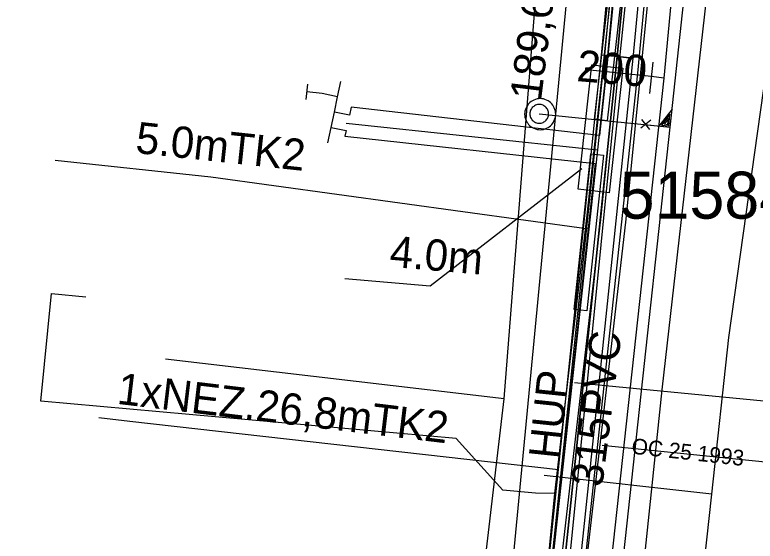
# Model space of a CAD drawing. Extents: x -746464 to -745690, y -1051581 to -1049993.
# Drawn here: x -746144.67 to -746121.01, y -1050841.42 to -1050824.62 of the extents above; entities that cross this region are included whole.
import ezdxf

# ---------------------------------------------------------------- set-up
doc = ezdxf.new("R2010")
doc.units = 0
for name, color, linetype in [('04_CETIN_neprovozovane', 7, 'Continuous'), ('04_CETIN_sdelovaci_podzem', 7, 'Continuous'), ('37_TVNET_sdelovaci_televizni kabely', 7, 'Continuous'), ('45_Eltodo_napajeci_kabel_NN', 7, 'Continuous'), ('45_Eltodo_popisy', 7, 'Continuous'), ('45_Eltodo_vedeni_NN_zemni', 7, 'Continuous'), ('48_Prazs_plynarenska_STL', 7, 'Continuous'), ('48_Prazs_plynarenska_STL_popisy', 7, 'Continuous'), ('51_PVaK_kanal_jednotna_neoverena poloha_pripojka', 7, 'Continuous'), ('51_PVaK_kanal_jednotna_overena poloha_rad', 7, 'Continuous'), ('51_PVaK_kanal_negravitacni_overena poloha', 7, 'Continuous'), ('51_PVaK_kanal_objekty', 7, 'Continuous'), ('51_PVaK_kanal_popisy', 7, 'Continuous'), ('51_PVaK_vodovod_chranicky_objekty', 7, 'Continuous'), ('51_PVaK_vodovod_NEPROVOZUJE PVK_neoverene poloha', 7, 'Continuous'), ('55_PREdi_chranicky', 7, 'Continuous'), ('55_PREdi_NN', 7, 'Continuous'), ('55_PREdi_NN_popisy', 7, 'Continuous'), ('55_PREdi_NN_pripojovaci_misto', 7, 'Continuous'), ('55_PREdi_stavby_popisy', 7, 'Continuous'), ('55_PREdi_VN', 7, 'Continuous'), ('55_PREdi_ZRUSENE_elektro', 7, 'Continuous')]:
    doc.layers.add(name, color=color, linetype=linetype)

msp = doc.modelspace()

# ---------------------------------------------------------------- linework, layer by layer
at = {"layer": '04_CETIN_neprovozovane'}
msp.add_lwpolyline([(-746129.35, -1050866.18), (-746125.37, -1050826.31), (-746122.86, -1050802.08)], dxfattribs=at)
at = {"layer": '04_CETIN_sdelovaci_podzem'}
for points in [[(-746127.41, -1050839.9), (-746126.38, -1050831.01), (-746125.72, -1050824.91), (-746124.26, -1050811.23)], [(-746126.38, -1050831.01), (-746125.72, -1050824.91)], [(-746127.41, -1050839.9), (-746128.03, -1050839.89), (-746129.07, -1050839.79), (-746130.56, -1050838.14), (-746143.83, -1050836.95), (-746143.49, -1050833.51), (-746142.4, -1050833.62)], [(-746128.15, -1050847.45), (-746127.41, -1050839.9)]]:
    msp.add_lwpolyline(points, dxfattribs=at)
at = {"layer": '37_TVNET_sdelovaci_televizni kabely'}
for points in [[(-745984.595, -1050626.363), (-746079.15, -1050602.616), (-746117.902, -1050728.62), (-746140.499, -1050964.785), (-746150.343, -1051014.385), (-746134.374, -1051025.766), (-746053.56, -1051028.358)], [(-746129.029, -1050836.879), (-746126.951, -1050810.506), (-746138.072, -1050809.629)], [(-746132.091, -1050862.924), (-746129.029, -1050836.879), (-746139.855, -1050835.606)]]:
    msp.add_lwpolyline(points, dxfattribs=at)
at = {"layer": '45_Eltodo_napajeci_kabel_NN'}
msp.add_lwpolyline([(-746165.45, -1051019.12), (-746165.712, -1051018.023), (-746163.467, -1051013.836), (-746155.197, -1051018.912), (-746150.32, -1051019.043), (-746148.604, -1051010.158), (-746143.982, -1050988.385), (-746139.729, -1050968.164), (-746137.496, -1050944.441), (-746135.374, -1050923.74), (-746132.775, -1050899.638), (-746130.229, -1050876.488), (-746127.576, -1050852.278), (-746125.136, -1050831.143), (-746122.376, -1050803.534), (-746119.744, -1050781.489), (-746120.222, -1050780.456), (-746117.893, -1050761.331)], dxfattribs=at)
at = {"layer": '45_Eltodo_vedeni_NN_zemni'}
for points in [[(-746125.931, -1050831.057), (-746123.171, -1050803.447)], [(-746128.371, -1050852.189), (-746125.931, -1050831.057)]]:
    msp.add_lwpolyline(points, dxfattribs=at)
at = {"layer": '48_Prazs_plynarenska_STL'}
for points in [[(-746128.924, -1050901.967), (-746128.119, -1050893.674), (-746126.8, -1050880.15), (-746126.425, -1050876.727), (-746123.398, -1050849.062), (-746122.397, -1050839.917), (-746121.85, -1050834.92), (-746119.64, -1050819.16), (-746118.456, -1050807.673), (-746117.44, -1050797.41), (-746116.892, -1050792.088), (-746116.554, -1050788.806), (-746115.818, -1050781.644), (-746115.679, -1050780.281), (-746115.164, -1050775.276), (-746114.581, -1050769.606)], [(-746122.397, -1050839.917), (-746127.754, -1050839.328)]]:
    msp.add_lwpolyline(points, dxfattribs=at)
at = {"layer": '51_PVaK_kanal_jednotna_neoverena poloha_pripojka'}
msp.add_line((-746127.91, -1050827.78), (-746123.731, -1050828.21), dxfattribs=at)
at = {"layer": '51_PVaK_kanal_jednotna_overena poloha_rad'}
msp.add_lwpolyline([(-746127.4, -1050862.03), (-746125.877, -1050847.994), (-746123.731, -1050828.21), (-746122.179, -1050813.894), (-746122.06, -1050812.8)], dxfattribs=at)
at = {"layer": '51_PVaK_kanal_negravitacni_overena poloha'}
msp.add_lwpolyline([(-746122.42, -1050820.88), (-746122.58, -1050824.12), (-746123.99, -1050836.59), (-746126.03, -1050856.03), (-746128.8, -1050881.67), (-746129.99, -1050889.91)], dxfattribs=at)
at = {"layer": '51_PVaK_kanal_objekty'}
for p, q in [((-746124.35, -1050827.985), (-746124.669, -1050828.24)), ((-746124.643, -1050827.965), (-746124.385, -1050828.276))]:
    msp.add_line(p, q, dxfattribs=at)
for points in [[(-746127.38, -1050827.79), (-746127.39, -1050827.74), (-746127.39, -1050827.69), (-746127.41, -1050827.64), (-746127.43, -1050827.59), (-746127.45, -1050827.54), (-746127.48, -1050827.5), (-746127.51, -1050827.46), (-746127.55, -1050827.42), (-746127.59, -1050827.39), (-746127.63, -1050827.36), (-746127.68, -1050827.34), (-746127.73, -1050827.32), (-746127.78, -1050827.3), (-746127.83, -1050827.3), (-746127.88, -1050827.29), (-746127.93, -1050827.3), (-746127.98, -1050827.3), (-746128.03, -1050827.32), (-746128.08, -1050827.34), (-746128.13, -1050827.36), (-746128.17, -1050827.39), (-746128.21, -1050827.42), (-746128.25, -1050827.46), (-746128.28, -1050827.5), (-746128.31, -1050827.54), (-746128.33, -1050827.59), (-746128.35, -1050827.64), (-746128.37, -1050827.69), (-746128.37, -1050827.74), (-746128.38, -1050827.79), (-746128.37, -1050827.84), (-746128.37, -1050827.89), (-746128.35, -1050827.94), (-746128.33, -1050827.99), (-746128.31, -1050828.04), (-746128.28, -1050828.08), (-746128.25, -1050828.12), (-746128.21, -1050828.16), (-746128.17, -1050828.19), (-746128.13, -1050828.22), (-746128.08, -1050828.24), (-746128.03, -1050828.26), (-746127.98, -1050828.28), (-746127.93, -1050828.28), (-746127.88, -1050828.29), (-746127.83, -1050828.28), (-746127.78, -1050828.28), (-746127.73, -1050828.26), (-746127.68, -1050828.24), (-746127.63, -1050828.22), (-746127.59, -1050828.19), (-746127.55, -1050828.16), (-746127.51, -1050828.12), (-746127.48, -1050828.08), (-746127.45, -1050828.04), (-746127.43, -1050827.99), (-746127.41, -1050827.94), (-746127.39, -1050827.89), (-746127.39, -1050827.84), (-746127.38, -1050827.79)], [(-746127.61, -1050827.78), (-746127.61, -1050827.75), (-746127.616, -1050827.72), (-746127.622, -1050827.69), (-746127.634, -1050827.66), (-746127.652, -1050827.63), (-746127.67, -1050827.606), (-746127.688, -1050827.582), (-746127.712, -1050827.558), (-746127.736, -1050827.54), (-746127.76, -1050827.522), (-746127.79, -1050827.504), (-746127.82, -1050827.492), (-746127.85, -1050827.486), (-746127.88, -1050827.48), (-746127.91, -1050827.48), (-746127.94, -1050827.48), (-746127.97, -1050827.486), (-746128, -1050827.492), (-746128.03, -1050827.504), (-746128.06, -1050827.522), (-746128.084, -1050827.54), (-746128.108, -1050827.558), (-746128.132, -1050827.582), (-746128.15, -1050827.606), (-746128.168, -1050827.63), (-746128.186, -1050827.66), (-746128.198, -1050827.69), (-746128.204, -1050827.72), (-746128.21, -1050827.75), (-746128.21, -1050827.78), (-746128.21, -1050827.81), (-746128.204, -1050827.84), (-746128.198, -1050827.87), (-746128.186, -1050827.9), (-746128.168, -1050827.93), (-746128.15, -1050827.954), (-746128.132, -1050827.978), (-746128.108, -1050828.002), (-746128.084, -1050828.02), (-746128.06, -1050828.038), (-746128.03, -1050828.056), (-746128, -1050828.068), (-746127.97, -1050828.074), (-746127.94, -1050828.08), (-746127.91, -1050828.08), (-746127.88, -1050828.08), (-746127.85, -1050828.074), (-746127.82, -1050828.068), (-746127.79, -1050828.056), (-746127.76, -1050828.038), (-746127.736, -1050828.02), (-746127.712, -1050828.002), (-746127.688, -1050827.978), (-746127.67, -1050827.954), (-746127.652, -1050827.93), (-746127.634, -1050827.9), (-746127.622, -1050827.87), (-746127.616, -1050827.84), (-746127.61, -1050827.81), (-746127.61, -1050827.78)], [(-746124.535, -1050828.122), (-746123.731, -1050828.209), (-746123.669, -1050827.635), (-746124.094, -1050828.17)], [(-746124.009, -1050828.136), (-746123.774, -1050828.162), (-746123.735, -1050827.795), (-746124.009, -1050828.14)], [(-746123.92, -1050828.103), (-746123.802, -1050828.116), (-746123.782, -1050827.928), (-746123.92, -1050828.107)]]:
    msp.add_lwpolyline(points, dxfattribs=at)
at = {"layer": '51_PVaK_vodovod_chranicky_objekty'}
for p, q in [((-746124.377, -1050827.13), (-746124.271, -1050826.13)), ((-746126.441, -1050826.413), (-746126.331, -1050826.324)), ((-746126.441, -1050826.413), (-746126.439, -1050826.393)), ((-746126.441, -1050826.413), (-746126.421, -1050826.415)), ((-746126.43, -1050826.314), (-746126.432, -1050826.334)), ((-746126.43, -1050826.314), (-746126.341, -1050826.424)), ((-746126.43, -1050826.314), (-746126.41, -1050826.316)), ((-746126.341, -1050826.424), (-746126.361, -1050826.422)), ((-746126.331, -1050826.324), (-746126.351, -1050826.322)), ((-746126.341, -1050826.424), (-746126.339, -1050826.404)), ((-746126.331, -1050826.324), (-746126.333, -1050826.344))]:
    msp.add_line(p, q, dxfattribs=at)
msp.add_lwpolyline([(-746126.336, -1050826.374), (-746126.336, -1050826.369), (-746126.336, -1050826.364), (-746126.336, -1050826.359), (-746126.338, -1050826.354), (-746126.34, -1050826.349), (-746126.343, -1050826.344), (-746126.346, -1050826.34), (-746126.349, -1050826.336), (-746126.353, -1050826.332), (-746126.356, -1050826.329), (-746126.361, -1050826.325), (-746126.366, -1050826.323), (-746126.371, -1050826.321), (-746126.376, -1050826.32), (-746126.381, -1050826.319), (-746126.385, -1050826.319), (-746126.391, -1050826.319), (-746126.396, -1050826.319), (-746126.401, -1050826.321), (-746126.406, -1050826.323), (-746126.41, -1050826.326), (-746126.415, -1050826.329), (-746126.419, -1050826.332), (-746126.423, -1050826.336), (-746126.426, -1050826.339), (-746126.429, -1050826.344), (-746126.432, -1050826.349), (-746126.433, -1050826.354), (-746126.435, -1050826.359), (-746126.436, -1050826.364), (-746126.436, -1050826.368), (-746126.436, -1050826.374), (-746126.435, -1050826.379), (-746126.434, -1050826.384), (-746126.431, -1050826.389), (-746126.429, -1050826.393), (-746126.426, -1050826.398), (-746126.423, -1050826.402), (-746126.419, -1050826.406), (-746126.415, -1050826.409), (-746126.411, -1050826.412), (-746126.406, -1050826.415), (-746126.401, -1050826.416), (-746126.396, -1050826.418), (-746126.391, -1050826.419), (-746126.386, -1050826.419), (-746126.381, -1050826.419), (-746126.376, -1050826.418), (-746126.371, -1050826.417), (-746126.365, -1050826.414), (-746126.361, -1050826.412), (-746126.357, -1050826.409), (-746126.352, -1050826.406), (-746126.349, -1050826.402), (-746126.346, -1050826.398), (-746126.342, -1050826.394), (-746126.34, -1050826.389), (-746126.338, -1050826.384), (-746126.337, -1050826.379), (-746126.336, -1050826.374)], dxfattribs=at)
at = {"layer": '51_PVaK_vodovod_NEPROVOZUJE PVK_neoverene poloha'}
for p, q in [((-746124.32, -1050826.59), (-746126.387, -1050826.37)), ((-746123.931, -1050826.638), (-746124.32, -1050826.59))]:
    msp.add_line(p, q, dxfattribs=at)
msp.add_lwpolyline([(-746119.36, -1050777.72), (-746119.951, -1050786.603), (-746121.099, -1050796.35), (-746122.392, -1050810.364), (-746123.931, -1050826.638), (-746127.054, -1050855.254), (-746129.164, -1050875.152), (-746130.599, -1050887.055)], dxfattribs=at)
at = {"layer": '55_PREdi_chranicky'}
for points in [[(-746125.746, -1050827.998), (-746126.144, -1050827.952), (-746124.45, -1050813.048), (-746124.052, -1050813.094), (-746125.746, -1050827.998)], [(-746124.45, -1050815.77), (-746123.952, -1050815.817), (-746124.922, -1050825.997), (-746125.42, -1050825.95), (-746125.918, -1050825.903), (-746124.948, -1050815.723), (-746124.45, -1050815.77)], [(-746125.42, -1050825.95), (-746124.923, -1050826.002), (-746126.303, -1050839.242), (-746127.323, -1050848.944), (-746127.733, -1050852.655), (-746128.23, -1050852.6), (-746128.727, -1050852.545), (-746128.317, -1050848.836), (-746127.297, -1050839.138), (-746125.917, -1050825.898), (-746125.42, -1050825.95)], [(-746126.229, -1050826.213), (-746125.235, -1050826.322), (-746125.672, -1050830.298), (-746126.666, -1050830.189), (-746126.229, -1050826.213)], [(-746126.261, -1050829.052), (-746125.863, -1050829.094), (-746126.393, -1050834.066), (-746126.791, -1050834.024), (-746126.261, -1050829.052)]]:
    msp.add_lwpolyline(points, close=True, dxfattribs=at)
at = {"layer": '55_PREdi_NN'}
for points in [[(-746079.707, -1050608.094), (-746081.337, -1050613.521), (-746088.598, -1050639.168), (-746100.883, -1050680.307), (-746109.804, -1050710.935), (-746113.542, -1050724.97), (-746114.797, -1050736.143), (-746116.957, -1050755.942), (-746121.273, -1050791.507), (-746121.329, -1050792.488), (-746122.44, -1050801.822), (-746124.772, -1050826.479), (-746132.514, -1050898.319), (-746135.263, -1050933.408), (-746137.115, -1050954.341), (-746141.612, -1050953.806)], [(-746132.078, -1050805.953), (-746131.686, -1050806.014), (-746131.733, -1050806.313), (-746123.88, -1050807.182), (-746125.767, -1050826.376), (-746125.983, -1050828.466), (-746133.921, -1050827.568), (-746133.975, -1050827.823), (-746134.456, -1050827.721)], [(-746123.857, -1050806.782), (-746124.643, -1050814.172), (-746125.764, -1050826.265), (-746126.054, -1050828.925)], [(-746134.664, -1050828.7), (-746134.56, -1050828.211), (-746134.456, -1050827.721), (-746134.352, -1050827.232), (-746134.249, -1050826.743)], [(-746134.352, -1050827.232), (-746134.842, -1050827.129)], [(-746134.077, -1050828.079), (-746126.054, -1050828.925)], [(-746134.56, -1050828.211), (-746134.079, -1050828.313), (-746134.117, -1050828.494), (-746126.124, -1050829.363), (-746128.395, -1050850.436), (-746136.781, -1050849.427), (-746137.082, -1050850.302), (-746137.157, -1050850.952)], [(-746126.054, -1050828.925), (-746127.933, -1050846.154), (-746128.424, -1050850.797)]]:
    msp.add_lwpolyline(points, dxfattribs=at)
at = {"layer": '55_PREdi_NN_popisy'}
for points in [[(-746126.787, -1050836.354), (-746117.99, -1050837.204), (-746109.099, -1050838.098)], [(-746125.897, -1050838.355), (-746117.778, -1050839.188), (-746108.209, -1050840.21)]]:
    msp.add_lwpolyline(points, dxfattribs=at)
at = {"layer": '55_PREdi_NN_pripojovaci_misto'}
for p, q in [((-746135.313, -1050826.828), (-746135.365, -1050827.325)), ((-746134.842, -1050827.129), (-746135.339, -1050827.077))]:
    msp.add_line(p, q, dxfattribs=at)
at = {"layer": '55_PREdi_stavby_popisy'}
for points in [[(-746143.379, -1050829.254), (-746138.398, -1050829.787), (-746126.331, -1050831.449)], [(-746134.126, -1050833.041), (-746131.391, -1050833.275), (-746126.553, -1050829.523)], [(-746141.982, -1050837.47), (-746140.99, -1050837.589), (-746127.297, -1050839.138)]]:
    msp.add_lwpolyline(points, dxfattribs=at)
at = {"layer": '55_PREdi_VN'}
for points in [[(-746131.88, -1050884.63), (-746131.62, -1050883.43), (-746131.05, -1050877.84), (-746130.27, -1050870.78), (-746129.47, -1050863.79), (-746128.9, -1050858.11), (-746128.23, -1050852.6), (-746127.82, -1050848.89), (-746126.8, -1050839.19), (-746125.42, -1050825.95), (-746124.45, -1050815.77), (-746123.36, -1050806.83), (-746122.84, -1050802.26), (-746122.07, -1050795.89), (-746121.54, -1050789.64), (-746120.49, -1050781.41), (-746119.82, -1050775.83), (-746119.1, -1050768.57)], [(-746119.1, -1050768.57), (-746119.82, -1050775.83), (-746120.49, -1050781.41), (-746121.54, -1050789.64), (-746122.07, -1050795.89), (-746122.84, -1050802.26), (-746123.36, -1050806.83), (-746124.45, -1050815.77), (-746125.42, -1050825.95), (-746126.8, -1050839.19), (-746127.82, -1050848.89), (-746128.23, -1050852.6), (-746128.9, -1050858.11), (-746129.337, -1050862.469), (-746129.47, -1050863.79), (-746130.27, -1050870.78), (-746131.05, -1050877.84), (-746131.62, -1050883.43), (-746131.88, -1050884.63)]]:
    msp.add_lwpolyline(points, dxfattribs=at)
at = {"layer": '55_PREdi_ZRUSENE_elektro'}
msp.add_lwpolyline([(-746129.741, -1050862.453), (-746129.298, -1050858.066), (-746128.627, -1050852.554), (-746128.218, -1050848.847), (-746127.198, -1050839.148), (-746125.818, -1050825.91), (-746124.848, -1050815.727), (-746123.757, -1050806.783), (-746123.237, -1050802.213), (-746122.468, -1050795.849), (-746121.938, -1050789.598), (-746120.887, -1050781.361), (-746120.218, -1050775.786), (-746119.498, -1050768.529)], dxfattribs=at)

# ---------------------------------------------------------------- texts
at = {"layer": '45_Eltodo_popisy'}
msp.add_text('515845', height=1.5, dxfattribs=at).set_placement((-746125.344, -1050831.126))
at = {"layer": '48_Prazs_plynarenska_STL_popisy'}
for s, height, rotation, p in [('HUP', 1, 84, (-746127.254, -1050838.828)), ('OC 25 1993', 0.5, 353.7256, (-746124.98, -1050838.627))]:
    msp.add_text(s, height=height, rotation=rotation, dxfattribs=at).set_placement(p)
at = {"layer": '51_PVaK_kanal_popisy'}
for s, rotation, p in [('189,67', 82.8645, (-746127.855, -1050827.382)), ('200', 355.1259, (-746126.737, -1050826.731)), ('315PVC', 82.8087, (-746125.9, -1050839.722))]:
    msp.add_text(s, height=1, rotation=rotation, dxfattribs=at).set_placement(p)
at = {"layer": '55_PREdi_stavby_popisy'}
for s, rotation, p in [('5.0mTK2', 353.8857, (-746140.835, -1050829.024)), ('4.0m', 355.1109, (-746132.716, -1050832.66)), ('1xNEZ.26,8mTK2', 353.1655, (-746141.426, -1050837.034))]:
    msp.add_text(s, height=1, rotation=rotation, dxfattribs=at).set_placement(p)

doc.saveas('drawing.dxf')
